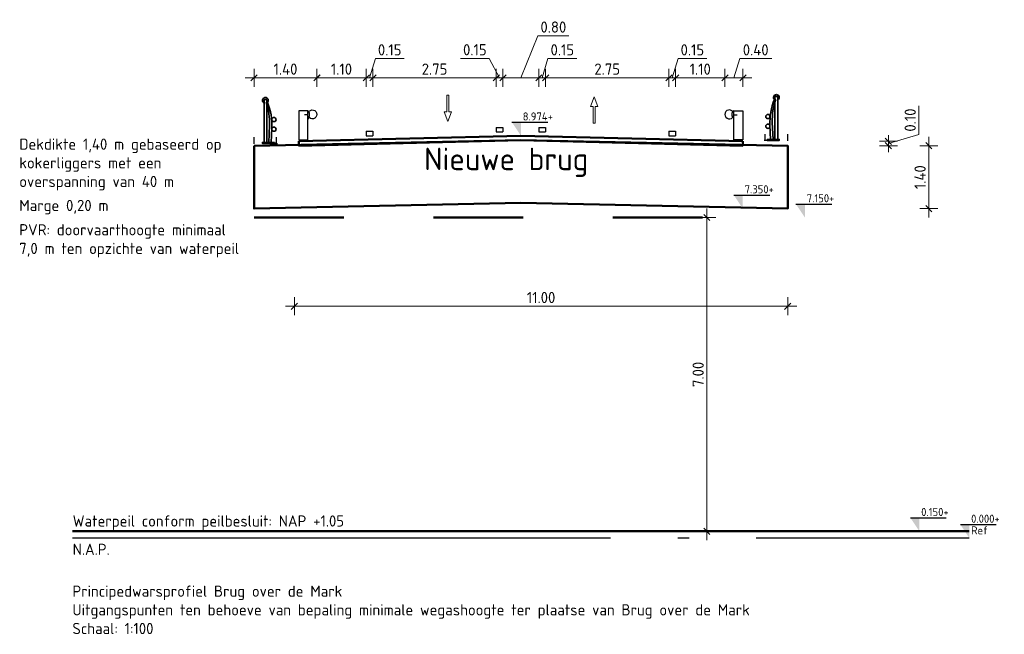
# Model space of a CAD drawing. Header units: metres. Extents: x -54 to 109, y -117 to 84.
# Tile 640 of 656: x 85 to 107, y -15 to -2. Entities that reach past the tile are written whole.
import ezdxf

# ---------------------------------------------------------------- set-up
doc = ezdxf.new("R2010")
doc.units = ezdxf.units.M
doc.linetypes.add('AL-NAP_LIJN', pattern=[15.25, 12, -1.5, 0.25, -1.5])
doc.linetypes.add('XX-HIDDEN', pattern=[4, 2, -2])
doc.layers.get('Defpoints').update_dxf_attribs({"color": 151})
for name, color, linetype, lineweight in [('N-WE-BV-GELEIDECONSTRUCTIE_GELEIDERAIL-SD', 210, 'Continuous', 25), ('N-WE-GW-WATERGANG_WATERLIJN-GD', 150, 'Continuous', 50), ('N-WE-KW-KUNSTWERK-GD', 170, 'Continuous', 50), ('N-WE-SC-STAALVORM-GD', 140, 'Continuous', 35), ('N-WE-VH-VERHARDING-GD', 252, 'Continuous', 50), ('N-WE-VW-MARKERING-GD', 7, 'Continuous', 35), ('N-WE-VW-MARKERING-S', 7, 'Continuous', 25), ('N-WE-VW-MARKERING_PICTOGRAM-S', 7, 'Continuous', 25), ('N-WE-VW-PVR-GD', 10, 'XX-HIDDEN', 50), ('X-XX-AL-DETAIL1-M', 7, 'Continuous', 18), ('X-XX-AL-NAP-GD', 7, 'AL-NAP_LIJN', 25), ('X-XX-AL-PEILMAAT-SD', 7, 'Continuous', 25), ('X-XX-AL-T25', 7, 'Continuous', 25)]:
    doc.layers.add(name, color=color, linetype=linetype, lineweight=lineweight)
doc.styles.add('NLCS-ISO', font='NLCS-ISO.ttf')
doc.styles.add('NLCS-ISO-M100-T25', font='NLCS-ISO.ttf', dxfattribs={"height": 0.25})
doc.styles.add('NLCS-ISO-M200-T25', font='NLCS-ISO.ttf', dxfattribs={"height": 0.5})
doc.dimstyles.new('NLCS-M100-T25-SCHRAP_L2_H2', dxfattribs={"dimscale": 0.1, "dimtxt": 2.5, "dimasz": 1.4, "dimexe": 2, "dimexo": 2, "dimgap": 0.7, "dimtad": 1, "dimzin": 0, "dimdsep": 46, "dimtxsty": 'NLCS-ISO-M100-T25', "dimblk": 'OBLIQUE', "dimcen": 0, "dimdle": 2, "dimclrd": 256, "dimclre": 256, "dimclrt": 256, "dimazin": 0, "dimtfac": 1, "dimtdec": 3, "dimtofl": 0, "dimtmove": 0, "dimatfit": 3, "dimldrblk": 'OBLIQUE', "dimfxl": 2, "dimfxlon": 1, "dimtfillclr": 256, "dimtolj": 1, "dimtzin": 0, "dimlwd": -1, "dimlwe": -1, "dimarcsym": 0})

# ---------------------------------------------------------------- blocks, each defined once
blk = doc.blocks.new('VW-MARKERING_015')
at = {"layer": 'N-WE-VW-MARKERING-S'}
for p, q in [((-0.075, 0.1), (0.075, 0.1)), ((-0.075, 0.1), (-0.075, 0)), ((-0.075, 0), (0.075, 0)), ((0.075, 0.1), (0.075, 0))]:
    blk.add_line(p, q, dxfattribs=at)
blk = doc.blocks.new('_Oblique')
at = {"color": 0, "linetype": 'ByBlock', "lineweight": -2}
blk.add_line((-0.5, -0.5), (0.5, 0.5), dxfattribs=at)
blk = doc.blocks.new('*D162')
at = {"layer": 'Defpoints', "color": 0, "transparency": 16777216}
for p in [(92.791, -3.033), (91.69, -3.875), (92.791, -4.225)]:
    blk.add_point(p, dxfattribs=at)
at = {"layer": 'X-XX-AL-DETAIL1-M', "transparency": 16777216}
for p, q in [((91.69, -3.233), (91.69, -2.833)), ((92.791, -3.233), (92.791, -2.833)), ((91.49, -3.033), (92.991, -3.033))]:
    blk.add_line(p, q, dxfattribs=at)
at = {"layer": 'X-XX-AL-DETAIL1-M', "transparency": 16777216, "xscale": 0.14, "yscale": 0.14, "zscale": 0.14, "rotation": 180}
blk.add_blockref('_Oblique', (91.69, -3.033), dxfattribs=at)
at = {"layer": 'X-XX-AL-DETAIL1-M', "transparency": 16777216, "xscale": 0.14, "yscale": 0.14, "zscale": 0.14}
blk.add_blockref('_Oblique', (92.791, -3.033), dxfattribs=at)
at = {"layer": 'X-XX-AL-DETAIL1-M', "transparency": 16777216, "insert": (92.24, -2.838), "char_height": 0.25, "attachment_point": 5, "style": 'NLCS-ISO-M100-T25'}
blk.add_mtext('\\A1;1.10', dxfattribs=at)
blk = doc.blocks.new('*D163')
at = {"layer": 'Defpoints', "color": 0, "transparency": 16777216}
for p in [(95.691, -3.033), (95.691, -4.141), (92.941, -4.225)]:
    blk.add_point(p, dxfattribs=at)
at = {"layer": 'X-XX-AL-DETAIL1-M', "transparency": 16777216}
for p, q in [((92.941, -3.233), (92.941, -2.833)), ((95.691, -3.233), (95.691, -2.833)), ((92.741, -3.033), (95.891, -3.033))]:
    blk.add_line(p, q, dxfattribs=at)
at = {"layer": 'X-XX-AL-DETAIL1-M', "transparency": 16777216, "xscale": 0.14, "yscale": 0.14, "zscale": 0.14, "rotation": 180}
blk.add_blockref('_Oblique', (92.941, -3.033), dxfattribs=at)
at = {"layer": 'X-XX-AL-DETAIL1-M', "transparency": 16777216, "xscale": 0.14, "yscale": 0.14, "zscale": 0.14}
blk.add_blockref('_Oblique', (95.691, -3.033), dxfattribs=at)
at = {"layer": 'X-XX-AL-DETAIL1-M', "transparency": 16777216, "insert": (94.316, -2.838), "char_height": 0.25, "attachment_point": 5, "style": 'NLCS-ISO-M100-T25'}
blk.add_mtext('\\A1;2.75', dxfattribs=at)
blk = doc.blocks.new('*D164')
at = {"layer": 'Defpoints', "color": 0, "transparency": 16777216}
for p in [(95.841, -3.033), (95.691, -4.141), (95.841, -4.141)]:
    blk.add_point(p, dxfattribs=at)
at = {"layer": 'X-XX-AL-DETAIL1-M', "transparency": 16777216}
for p, q in [((95.534, -2.601), (94.894, -2.601)), ((95.766, -3.033), (95.534, -2.601)), ((95.691, -3.233), (95.691, -2.833)), ((95.841, -3.233), (95.841, -2.833)), ((95.491, -3.033), (96.041, -3.033))]:
    blk.add_line(p, q, dxfattribs=at)
at = {"layer": 'X-XX-AL-DETAIL1-M', "transparency": 16777216, "xscale": 0.14, "yscale": 0.14, "zscale": 0.14, "rotation": 180}
blk.add_blockref('_Oblique', (95.691, -3.033), dxfattribs=at)
at = {"layer": 'X-XX-AL-DETAIL1-M', "transparency": 16777216, "xscale": 0.14, "yscale": 0.14, "zscale": 0.14}
blk.add_blockref('_Oblique', (95.841, -3.033), dxfattribs=at)
at = {"layer": 'X-XX-AL-DETAIL1-M', "transparency": 16777216, "insert": (95.214, -2.406), "char_height": 0.25, "attachment_point": 5, "style": 'NLCS-ISO-M100-T25'}
blk.add_mtext('\\A1;0.15', dxfattribs=at)
blk = doc.blocks.new('*D165')
at = {"layer": 'Defpoints', "color": 0, "transparency": 16777216}
for p in [(96.641, -3.033), (95.841, -4.141), (96.641, -4.141)]:
    blk.add_point(p, dxfattribs=at)
at = {"layer": 'X-XX-AL-DETAIL1-M', "transparency": 16777216}
for p, q in [((96.241, -3.033), (96.62, -2.095)), ((96.62, -2.095), (97.31, -2.095)), ((95.841, -3.233), (95.841, -2.833)), ((96.641, -3.233), (96.641, -2.833)), ((95.641, -3.033), (96.841, -3.033))]:
    blk.add_line(p, q, dxfattribs=at)
at = {"layer": 'X-XX-AL-DETAIL1-M', "transparency": 16777216, "xscale": 0.14, "yscale": 0.14, "zscale": 0.14, "rotation": 180}
blk.add_blockref('_Oblique', (95.841, -3.033), dxfattribs=at)
at = {"layer": 'X-XX-AL-DETAIL1-M', "transparency": 16777216, "xscale": 0.14, "yscale": 0.14, "zscale": 0.14}
blk.add_blockref('_Oblique', (96.641, -3.033), dxfattribs=at)
at = {"layer": 'X-XX-AL-DETAIL1-M', "transparency": 16777216, "insert": (96.965, -1.9), "char_height": 0.25, "attachment_point": 5, "style": 'NLCS-ISO-M100-T25'}
blk.add_mtext('\\A1;0.80', dxfattribs=at)
blk = doc.blocks.new('*D166')
at = {"layer": 'Defpoints', "color": 0, "transparency": 16777216}
for p in [(96.791, -3.033), (96.641, -4.141), (96.791, -4.141)]:
    blk.add_point(p, dxfattribs=at)
at = {"layer": 'X-XX-AL-DETAIL1-M', "transparency": 16777216}
for p, q in [((96.716, -3.033), (96.845, -2.603)), ((96.845, -2.603), (97.485, -2.603)), ((96.641, -3.233), (96.641, -2.833)), ((96.791, -3.233), (96.791, -2.833)), ((96.441, -3.033), (96.991, -3.033))]:
    blk.add_line(p, q, dxfattribs=at)
at = {"layer": 'X-XX-AL-DETAIL1-M', "transparency": 16777216, "xscale": 0.14, "yscale": 0.14, "zscale": 0.14, "rotation": 180}
blk.add_blockref('_Oblique', (96.641, -3.033), dxfattribs=at)
at = {"layer": 'X-XX-AL-DETAIL1-M', "transparency": 16777216, "xscale": 0.14, "yscale": 0.14, "zscale": 0.14}
blk.add_blockref('_Oblique', (96.791, -3.033), dxfattribs=at)
at = {"layer": 'X-XX-AL-DETAIL1-M', "transparency": 16777216, "insert": (97.165, -2.408), "char_height": 0.25, "attachment_point": 5, "style": 'NLCS-ISO-M100-T25'}
blk.add_mtext('\\A1;0.15', dxfattribs=at)
blk = doc.blocks.new('*D167')
at = {"layer": 'Defpoints', "color": 0, "transparency": 16777216}
for p in [(99.541, -3.033), (96.791, -4.141), (99.541, -4.225)]:
    blk.add_point(p, dxfattribs=at)
at = {"layer": 'X-XX-AL-DETAIL1-M', "transparency": 16777216}
for p, q in [((96.791, -3.233), (96.791, -2.833)), ((99.541, -3.233), (99.541, -2.833)), ((96.591, -3.033), (99.741, -3.033))]:
    blk.add_line(p, q, dxfattribs=at)
at = {"layer": 'X-XX-AL-DETAIL1-M', "transparency": 16777216, "xscale": 0.14, "yscale": 0.14, "zscale": 0.14, "rotation": 180}
blk.add_blockref('_Oblique', (96.791, -3.033), dxfattribs=at)
at = {"layer": 'X-XX-AL-DETAIL1-M', "transparency": 16777216, "xscale": 0.14, "yscale": 0.14, "zscale": 0.14}
blk.add_blockref('_Oblique', (99.541, -3.033), dxfattribs=at)
at = {"layer": 'X-XX-AL-DETAIL1-M', "transparency": 16777216, "insert": (98.166, -2.838), "char_height": 0.25, "attachment_point": 5, "style": 'NLCS-ISO-M100-T25'}
blk.add_mtext('\\A1;2.75', dxfattribs=at)
blk = doc.blocks.new('*D168')
at = {"layer": 'Defpoints', "color": 0, "transparency": 16777216}
for p in [(99.691, -3.033), (99.541, -4.225), (99.691, -4.225)]:
    blk.add_point(p, dxfattribs=at)
at = {"layer": 'X-XX-AL-DETAIL1-M', "transparency": 16777216}
for p, q in [((99.616, -3.033), (99.745, -2.603)), ((99.745, -2.603), (100.385, -2.603)), ((99.541, -3.233), (99.541, -2.833)), ((99.691, -3.233), (99.691, -2.833)), ((99.341, -3.033), (99.891, -3.033))]:
    blk.add_line(p, q, dxfattribs=at)
at = {"layer": 'X-XX-AL-DETAIL1-M', "transparency": 16777216, "xscale": 0.14, "yscale": 0.14, "zscale": 0.14, "rotation": 180}
blk.add_blockref('_Oblique', (99.541, -3.033), dxfattribs=at)
at = {"layer": 'X-XX-AL-DETAIL1-M', "transparency": 16777216, "xscale": 0.14, "yscale": 0.14, "zscale": 0.14}
blk.add_blockref('_Oblique', (99.691, -3.033), dxfattribs=at)
at = {"layer": 'X-XX-AL-DETAIL1-M', "transparency": 16777216, "insert": (100.065, -2.408), "char_height": 0.25, "attachment_point": 5, "style": 'NLCS-ISO-M100-T25'}
blk.add_mtext('\\A1;0.15', dxfattribs=at)
blk = doc.blocks.new('*D169')
at = {"layer": 'Defpoints', "color": 0, "transparency": 16777216}
for p in [(100.791, -3.033), (100.791, -3.875), (99.691, -4.225)]:
    blk.add_point(p, dxfattribs=at)
at = {"layer": 'X-XX-AL-DETAIL1-M', "transparency": 16777216}
for p, q in [((99.691, -3.233), (99.691, -2.833)), ((100.791, -3.233), (100.791, -2.833)), ((99.491, -3.033), (100.991, -3.033))]:
    blk.add_line(p, q, dxfattribs=at)
at = {"layer": 'X-XX-AL-DETAIL1-M', "transparency": 16777216, "xscale": 0.14, "yscale": 0.14, "zscale": 0.14, "rotation": 180}
blk.add_blockref('_Oblique', (99.691, -3.033), dxfattribs=at)
at = {"layer": 'X-XX-AL-DETAIL1-M', "transparency": 16777216, "xscale": 0.14, "yscale": 0.14, "zscale": 0.14}
blk.add_blockref('_Oblique', (100.791, -3.033), dxfattribs=at)
at = {"layer": 'X-XX-AL-DETAIL1-M', "transparency": 16777216, "insert": (100.241, -2.838), "char_height": 0.25, "attachment_point": 5, "style": 'NLCS-ISO-M100-T25'}
blk.add_mtext('\\A1;1.10', dxfattribs=at)
blk = doc.blocks.new('*D170')
at = {"layer": 'Defpoints', "color": 0, "transparency": 16777216}
for p in [(101.191, -3.033), (100.791, -3.875), (101.191, -4.366)]:
    blk.add_point(p, dxfattribs=at)
at = {"layer": 'X-XX-AL-DETAIL1-M', "transparency": 16777216}
for p, q in [((100.991, -3.033), (101.12, -2.603)), ((101.12, -2.603), (101.835, -2.603)), ((100.791, -3.233), (100.791, -2.833)), ((101.191, -3.233), (101.191, -2.833)), ((100.591, -3.033), (101.391, -3.033))]:
    blk.add_line(p, q, dxfattribs=at)
at = {"layer": 'X-XX-AL-DETAIL1-M', "transparency": 16777216, "xscale": 0.14, "yscale": 0.14, "zscale": 0.14, "rotation": 180}
blk.add_blockref('_Oblique', (100.791, -3.033), dxfattribs=at)
at = {"layer": 'X-XX-AL-DETAIL1-M', "transparency": 16777216, "xscale": 0.14, "yscale": 0.14, "zscale": 0.14}
blk.add_blockref('_Oblique', (101.191, -3.033), dxfattribs=at)
at = {"layer": 'X-XX-AL-DETAIL1-M', "transparency": 16777216, "insert": (101.477, -2.408), "char_height": 0.25, "attachment_point": 5, "style": 'NLCS-ISO-M100-T25'}
blk.add_mtext('\\A1;0.40', dxfattribs=at)
blk = doc.blocks.new('*D159')
at = {"layer": 'Defpoints', "color": 0, "transparency": 16777216}
for p in [(91.191, -5.949), (102.191, -5.949), (102.191, -8.129)]:
    blk.add_point(p, dxfattribs=at)
at = {"layer": 'X-XX-AL-DETAIL1-M', "transparency": 16777216}
for p, q in [((91.191, -7.929), (91.191, -8.329)), ((102.191, -7.929), (102.191, -8.329)), ((90.991, -8.129), (102.391, -8.129))]:
    blk.add_line(p, q, dxfattribs=at)
at = {"layer": 'X-XX-AL-DETAIL1-M', "transparency": 16777216, "xscale": 0.14, "yscale": 0.14, "zscale": 0.14, "rotation": 180}
blk.add_blockref('_Oblique', (91.191, -8.129), dxfattribs=at)
at = {"layer": 'X-XX-AL-DETAIL1-M', "transparency": 16777216, "xscale": 0.14, "yscale": 0.14, "zscale": 0.14}
blk.add_blockref('_Oblique', (102.191, -8.129), dxfattribs=at)
at = {"layer": 'X-XX-AL-DETAIL1-M', "transparency": 16777216, "insert": (96.691, -7.934), "char_height": 0.25, "attachment_point": 5, "style": 'NLCS-ISO-M100-T25'}
blk.add_mtext('\\A1;11.00', dxfattribs=at)
blk = doc.blocks.new('*D160')
at = {"layer": 'Defpoints', "color": 0, "transparency": 16777216}
for p in [(92.941, -3.033), (92.791, -4.225), (92.941, -4.225)]:
    blk.add_point(p, dxfattribs=at)
at = {"layer": 'X-XX-AL-DETAIL1-M', "transparency": 16777216}
for p, q in [((92.866, -3.033), (92.995, -2.603)), ((92.995, -2.603), (93.635, -2.603)), ((92.791, -3.233), (92.791, -2.833)), ((92.941, -3.233), (92.941, -2.833)), ((92.591, -3.033), (93.141, -3.033))]:
    blk.add_line(p, q, dxfattribs=at)
at = {"layer": 'X-XX-AL-DETAIL1-M', "transparency": 16777216, "xscale": 0.14, "yscale": 0.14, "zscale": 0.14, "rotation": 180}
blk.add_blockref('_Oblique', (92.791, -3.033), dxfattribs=at)
at = {"layer": 'X-XX-AL-DETAIL1-M', "transparency": 16777216, "xscale": 0.14, "yscale": 0.14, "zscale": 0.14}
blk.add_blockref('_Oblique', (92.941, -3.033), dxfattribs=at)
at = {"layer": 'X-XX-AL-DETAIL1-M', "transparency": 16777216, "insert": (93.315, -2.408), "char_height": 0.25, "attachment_point": 5, "style": 'NLCS-ISO-M100-T25'}
blk.add_mtext('\\A1;0.15', dxfattribs=at)
blk = doc.blocks.new('*D161')
at = {"layer": 'Defpoints', "color": 0, "transparency": 16777216}
for p in [(91.691, -3.033), (91.691, -3.673), (90.291, -4.549)]:
    blk.add_point(p, dxfattribs=at)
at = {"layer": 'X-XX-AL-DETAIL1-M', "transparency": 16777216}
for p, q in [((90.291, -3.233), (90.291, -2.833)), ((91.691, -3.233), (91.691, -2.833)), ((90.091, -3.033), (91.891, -3.033))]:
    blk.add_line(p, q, dxfattribs=at)
at = {"layer": 'X-XX-AL-DETAIL1-M', "transparency": 16777216, "xscale": 0.14, "yscale": 0.14, "zscale": 0.14, "rotation": 180}
blk.add_blockref('_Oblique', (90.291, -3.033), dxfattribs=at)
at = {"layer": 'X-XX-AL-DETAIL1-M', "transparency": 16777216, "xscale": 0.14, "yscale": 0.14, "zscale": 0.14}
blk.add_blockref('_Oblique', (91.691, -3.033), dxfattribs=at)
at = {"layer": 'X-XX-AL-DETAIL1-M', "transparency": 16777216, "insert": (90.991, -2.838), "char_height": 0.25, "attachment_point": 5, "style": 'NLCS-ISO-M100-T25'}
blk.add_mtext('\\A1;1.40', dxfattribs=at)
blk = doc.blocks.new('SVW-MARKERING_PICTOGRAM_PIJL_RECHTDOOR-SO')
at = {"color": 0, "linetype": 'ByBlock', "lineweight": 18}
blk.add_lwpolyline([(-0.41, 0.49), (0, 1.57), (0.41, 0.49), (0.12, 0.49), (0.12, -1.37), (-0.12, -1.37), (-0.12, 0.49)], close=True, dxfattribs=at)
blk = doc.blocks.new('*D171')
at = {"layer": 'Defpoints', "color": 0, "transparency": 16777216}
for p in [(102.191, -6.149), (100.388, -13.149), (102.191, -13.149)]:
    blk.add_point(p, dxfattribs=at)
at = {"layer": 'X-XX-AL-DETAIL1-M', "transparency": 16777216}
for p, q in [((100.388, -5.949), (100.388, -13.349)), ((100.588, -6.149), (100.188, -6.149)), ((100.588, -13.149), (100.188, -13.149))]:
    blk.add_line(p, q, dxfattribs=at)
at = {"layer": 'X-XX-AL-DETAIL1-M', "transparency": 16777216, "xscale": 0.14, "yscale": 0.14, "zscale": 0.14}
for p, rotation in [((100.388, -6.149), 90), ((100.388, -13.149), 270)]:
    blk.add_blockref('_Oblique', p, dxfattribs=dict(at, rotation=rotation))
at = {"layer": 'X-XX-AL-DETAIL1-M', "transparency": 16777216, "insert": (100.193, -9.649), "char_height": 0.25, "attachment_point": 5, "rotation": 90, "style": 'NLCS-ISO-M100-T25'}
blk.add_mtext('\\A1;7.00', dxfattribs=at)
blk = doc.blocks.new('SAL-PEILMAAT_INFRACAD_R01-SOD')
blk.add_line((-2, 3), (6, 3))
blk.add_solid([(-2, 3), (0, 3), (0, 0)])
at = {"style": 'NLCS-ISO'}
for tag, p in [('...', (0.4, 3.4)), ('REF', (0.4, 0.8))]:
    blk.add_attdef(tag, p, '', height=1.8, dxfattribs=at)
blk = doc.blocks.new('SAL-PEILMAAT_INFRACAD_H01-SOD')
blk.add_line((-2, 3), (6, 3))
blk.add_solid([(-2, 3), (0, 3), (0, 0)])
at = {"style": 'NLCS-ISO'}
blk.add_attdef('...', (0.4, 3.4), '', height=1.8, dxfattribs=at)
blk = doc.blocks.new('*D174')
at = {"layer": 'Defpoints', "color": 0, "transparency": 16777216}
for p in [(101.19, -4.549), (105.338, -4.549), (102.191, -5.949)]:
    blk.add_point(p, dxfattribs=at)
at = {"layer": 'X-XX-AL-DETAIL1-M', "transparency": 16777216}
for p, q in [((105.338, -6.149), (105.338, -4.349)), ((105.138, -4.549), (105.538, -4.549)), ((105.138, -5.949), (105.538, -5.949))]:
    blk.add_line(p, q, dxfattribs=at)
at = {"layer": 'X-XX-AL-DETAIL1-M', "transparency": 16777216, "xscale": 0.14, "yscale": 0.14, "zscale": 0.14}
for p, rotation in [((105.338, -4.549), 90), ((105.338, -5.949), 270)]:
    blk.add_blockref('_Oblique', p, dxfattribs=dict(at, rotation=rotation))
at = {"layer": 'X-XX-AL-DETAIL1-M', "transparency": 16777216, "insert": (105.143, -5.249), "char_height": 0.25, "attachment_point": 5, "rotation": 90, "style": 'NLCS-ISO-M100-T25'}
blk.add_mtext('\\A1;1.40', dxfattribs=at)
blk = doc.blocks.new('*D175')
at = {"layer": 'Defpoints', "color": 0, "transparency": 16777216}
for p in [(101.19, -4.449), (101.19, -4.549), (104.438, -4.449)]:
    blk.add_point(p, dxfattribs=at)
at = {"layer": 'X-XX-AL-DETAIL1-M', "transparency": 16777216}
for p, q in [((105.118, -4.295), (105.118, -3.655)), ((104.438, -4.499), (105.118, -4.295)), ((104.438, -4.449), (104.438, -4.309)), ((104.238, -4.449), (104.638, -4.449)), ((104.238, -4.549), (104.638, -4.549)), ((104.438, -4.549), (104.438, -4.449)), ((104.438, -4.549), (104.438, -4.689))]:
    blk.add_line(p, q, dxfattribs=at)
at = {"layer": 'X-XX-AL-DETAIL1-M', "transparency": 16777216, "xscale": 0.14, "yscale": 0.14, "zscale": 0.14}
for p, rotation in [((104.438, -4.449), 270), ((104.438, -4.549), 90)]:
    blk.add_blockref('_Oblique', p, dxfattribs=dict(at, rotation=rotation))
at = {"layer": 'X-XX-AL-DETAIL1-M', "transparency": 16777216, "insert": (104.923, -3.975), "char_height": 0.25, "attachment_point": 5, "rotation": 90, "style": 'NLCS-ISO-M100-T25'}
blk.add_mtext('\\A1;0.10', dxfattribs=at)
blk = doc.blocks.new('*U211')
for p, q in [((-0.278, 0.913), (-0.294, 0.913)), ((-0.214, 0.982), (-0.278, 0.982)), ((-0.202, 0.913), (-0.233, 0.913)), ((-0.172, 0.024), (-0.157, 0.404)), ((-0.117, 0.024), (-0.105, 0.344)), ((-0.039, 0.024), (-0.039, 0))]:
    blk.add_line(p, q)
at = {"flags": 128}
for points in [[(-0.278, 0.982), (-0.278, 0.024)], [(-0.214, 0.982), (-0.214, 0.024)]]:
    blk.add_lwpolyline(points, dxfattribs=at)
blk.add_lwpolyline([(-0.042, 0.024), (-0.042, 0), (-0.313, 0), (-0.313, 0.024)], close=True, dxfattribs=at)
for centre in [(-0.058, 0.533), (-0.058, 0.317)]:
    blk.add_circle(centre, 0.0467)
for centre, radius, start, end in [((-0.248, 0.959), 0.0652, 314.76, 225.2605), ((-1.541, 0.459), 1.385, 357.7228, 19.1401), ((-1.44, 0.409), 1.337, 357.2392, 22.174)]:
    blk.add_arc(centre, radius, start, end)
at = {"layer": 'Defpoints'}
for p, q in [((-0.5, -0.012), (-0.5, 0.139)), ((-0.042, 0), (0.022, 0)), ((0, -0.012), (0, 0.139))]:
    blk.add_line(p, q, dxfattribs=at)
blk = doc.blocks.new('A$Ca52052d4')
at = {"color": 0, "flags": 128}
for points in [[(0.2, 0.614), (0.19, 0.614), (0.16, 0.614)], [(0.2, 0.525), (0.19, 0.525), (0.16, 0.525), (0.16, 0.614)], [(0.19, 0.462), (0.2, 0.462), (0.2, 0.65)], [(0.2, 0.65), (0.19, 0.65), (0.19, 0.614)], [(0.19, 0.525), (0.19, 0.462)], [(0.2, 0.65), (0.4, 0.65), (0.4, 0)], [(0.2, 0.56), (0.272, 0.56)], [(0.4, 0), (0.2, 0), (0.2, 0.462)]]:
    blk.add_lwpolyline(points, dxfattribs=at)
at = {"color": 0}
blk.add_arc((0.1, 0.569), 0.1, 26.6162, 333.7364, dxfattribs=at)

msp = doc.modelspace()

# ---------------------------------------------------------------- linework, layer by layer
at = {"layer": 'N-WE-GW-WATERGANG_WATERLIJN-GD'}
msp.add_line((86.241, -13.149), (106.241, -13.149), dxfattribs=at)
at = {"layer": 'N-WE-KW-KUNSTWERK-GD'}
msp.add_lwpolyline([(90.291, -4.549), (96.241, -4.425), (102.191, -4.549), (102.191, -5.949), (96.241, -5.825), (90.291, -5.949)], close=True, dxfattribs=at)
at = {"layer": 'N-WE-VH-VERHARDING-GD', "flags": 128}
msp.add_lwpolyline([(101.19, -4.449), (96.241, -4.325), (91.29, -4.449), (91.29, -4.549), (96.241, -4.425), (101.19, -4.549)], close=True, dxfattribs=at)
at = {"layer": 'N-WE-VW-PVR-GD'}
msp.add_line((90.291, -6.149), (102.191, -6.149), dxfattribs=at)
at = {"layer": 'X-XX-AL-NAP-GD'}
msp.add_line((86.241, -13.299), (106.241, -13.299), dxfattribs=at)

# ---------------------------------------------------------------- block references
at = {"layer": 'N-WE-BV-GELEIDECONSTRUCTIE_GELEIDERAIL-SD', "xscale": -1}
msp.add_blockref('A$Ca52052d4', (91.69, -4.418), dxfattribs=at)
at = {"layer": 'N-WE-BV-GELEIDECONSTRUCTIE_GELEIDERAIL-SD'}
msp.add_blockref('A$Ca52052d4', (100.791, -4.418), dxfattribs=at)
at = {"layer": 'N-WE-SC-STAALVORM-GD'}
msp.add_blockref('*U211', (90.791, -4.496), dxfattribs=at)
at = {"layer": 'N-WE-SC-STAALVORM-GD', "xscale": -1}
msp.add_blockref('*U211', (101.691, -4.43), dxfattribs=at)
at = {"layer": 'N-WE-VW-MARKERING-GD', "color": 7, "linetype": 'Continuous', "lineweight": 35}
for p in [(95.766, -4.241), (96.716, -4.241), (92.866, -4.325), (99.616, -4.325)]:
    msp.add_blockref('VW-MARKERING_015', p, dxfattribs=at)
at = {"layer": 'N-WE-VW-MARKERING_PICTOGRAM-S', "xscale": 0.2, "yscale": 0.2, "zscale": 0.2, "rotation": 180}
msp.add_blockref('SVW-MARKERING_PICTOGRAM_PIJL_RECHTDOOR-SO', (94.611, -3.69), dxfattribs=at)
at = {"layer": 'N-WE-VW-MARKERING_PICTOGRAM-S', "xscale": 0.2, "yscale": 0.2, "zscale": 0.2}
msp.add_blockref('SVW-MARKERING_PICTOGRAM_PIJL_RECHTDOOR-SO', (97.873, -3.769), dxfattribs=at)
at = {"layer": 'X-XX-AL-PEILMAAT-SD', "xscale": 0.1, "yscale": 0.1, "zscale": 0.1}
for name, p, values in [('SAL-PEILMAAT_INFRACAD_H01-SOD', (96.241, -4.325), {'...': '8.974+'}), ('SAL-PEILMAAT_INFRACAD_H01-SOD', (101.19, -5.949), {'...': '7.350+'}), ('SAL-PEILMAAT_INFRACAD_H01-SOD', (102.575, -6.149), {'...': '7.150+'}), ('SAL-PEILMAAT_INFRACAD_H01-SOD', (105.127, -13.149), {'...': '0.150+'}), ('SAL-PEILMAAT_INFRACAD_R01-SOD', (106.241, -13.299), {'...': '0.000+', 'REF': 'Ref'})]:
    msp.add_blockref(name, p, dxfattribs=at).add_auto_attribs(values)

# ---------------------------------------------------------------- texts
at = {"layer": 'X-XX-AL-DETAIL1-M', "char_height": 0.25, "width": 5.15134, "attachment_point": 1, "style": 'NLCS-ISO-M100-T25'}
for s, insert in [('\\A1;Dekdikte 1,40 m gebaseerd op kokerliggers met een overspanning van 40 m', (85.054, -4.387)), ('\\A1;Marge 0,20 m', (85.054, -5.755)), ('\\A1;PVR: doorvaarthoogte minimaal 7,0 m ten opzichte van waterpeil', (85.054, -6.297))]:
    msp.add_mtext(s, dxfattribs=dict(at, insert=insert))
at = {"layer": 'X-XX-AL-DETAIL1-M', "char_height": 0.25, "attachment_point": 1, "style": 'NLCS-ISO-M100-T25'}
for s, insert in [('\\A1;Waterpeil conform peilbesluit: NAP +1.05', (86.245, -12.795)), ('\\A1;N.A.P.', (86.245, -13.427))]:
    msp.add_mtext(s, dxfattribs=dict(at, insert=insert))
at = {"layer": 'X-XX-AL-T25', "insert": (94.083, -4.593), "char_height": 0.5, "attachment_point": 1, "style": 'NLCS-ISO-M200-T25'}
msp.add_mtext('Nieuwe brug', dxfattribs=at)
at = {"layer": 'X-XX-AL-T25', "insert": (86.239, -14.36), "char_height": 0.25, "width": 26.16034, "attachment_point": 1, "style": 'NLCS-ISO-M200-T25'}
msp.add_mtext('Principedwarsprofiel Brug over de Mark\\PUitgangspunten ten behoeve van bepaling minimale wegashoogte ter plaatse van Brug over de Mark\\PSchaal: 1:100', dxfattribs=at)

# ---------------------------------------------------------------- dimensions: what is measured, and where the dimension line sits
at = {"layer": 'X-XX-AL-DETAIL1-M'}
for base, p1, p2, picture, middle in [((96.641, -3.033), (95.841, -4.141), (96.641, -4.141), '*D165', (96.69, -2.095)), ((95.841, -3.033), (95.691, -4.141), (95.841, -4.141), '*D164', (95.464, -2.601))]:
    dim = msp.add_linear_dim(base=base, p1=p1, p2=p2, dimstyle='NLCS-M100-T25-SCHRAP_L2_H2', override={"dimtmove": 1}, dxfattribs=at)
    dim.commit()
    dim.dimension.update_dxf_attribs({"geometry": picture, "text_midpoint": middle, "dimtype": 160})
for base, p1, p2, picture, middle in [((92.941, -3.033), (92.791, -4.225), (92.941, -4.225), '*D160', (93.065, -2.408)), ((96.791, -3.033), (96.641, -4.141), (96.791, -4.141), '*D166', (96.915, -2.408)), ((99.691, -3.033), (99.541, -4.225), (99.691, -4.225), '*D168', (99.815, -2.408)), ((101.191, -3.033), (100.791, -3.875), (101.191, -4.366), '*D170', (101.19, -2.408)), ((91.691, -3.033), (90.291, -4.549), (91.691, -3.673), '*D161', (90.991, -2.838)), ((92.791, -3.033), (91.69, -3.875), (92.791, -4.225), '*D162', (92.24, -2.838)), ((95.691, -3.033), (92.941, -4.225), (95.691, -4.141), '*D163', (94.316, -2.838)), ((99.541, -3.033), (96.791, -4.141), (99.541, -4.225), '*D167', (98.166, -2.838)), ((100.791, -3.033), (99.691, -4.225), (100.791, -3.875), '*D169', (100.241, -2.838))]:
    dim = msp.add_linear_dim(base=base, p1=p1, p2=p2, dimstyle='NLCS-M100-T25-SCHRAP_L2_H2', override={"dimtmove": 1}, dxfattribs=at)
    dim.commit()
    dim.dimension.update_dxf_attribs({"geometry": picture, "text_midpoint": middle})
for base, p1, p2, picture, middle in [((104.438, -4.449), (101.19, -4.549), (101.19, -4.449), '*D175', (104.923, -4.225)), ((105.338, -4.549), (102.191, -5.949), (101.19, -4.549), '*D174', (105.143, -5.249))]:
    dim = msp.add_linear_dim(base=base, p1=p1, p2=p2, angle=90, dimstyle='NLCS-M100-T25-SCHRAP_L2_H2', override={"dimtmove": 1}, dxfattribs=at)
    dim.commit()
    dim.dimension.update_dxf_attribs({"geometry": picture, "text_midpoint": middle})
dim = msp.add_linear_dim(base=(102.191, -8.129), p1=(91.191, -5.949), p2=(102.191, -5.949), dimstyle='NLCS-M100-T25-SCHRAP_L2_H2', dxfattribs=at)
dim.commit()
dim.dimension.update_dxf_attribs({"geometry": '*D159', "text_midpoint": (96.691, -7.934)})
dim = msp.add_aligned_dim(p1=(102.191, -6.149), p2=(102.191, -13.149), distance=-1.803, dimstyle='NLCS-M100-T25-SCHRAP_L2_H2', dxfattribs=at)
dim.commit()
dim.dimension.update_dxf_attribs({"geometry": '*D171', "text_midpoint": (100.193, -9.649)})

doc.saveas('drawing.dxf')
